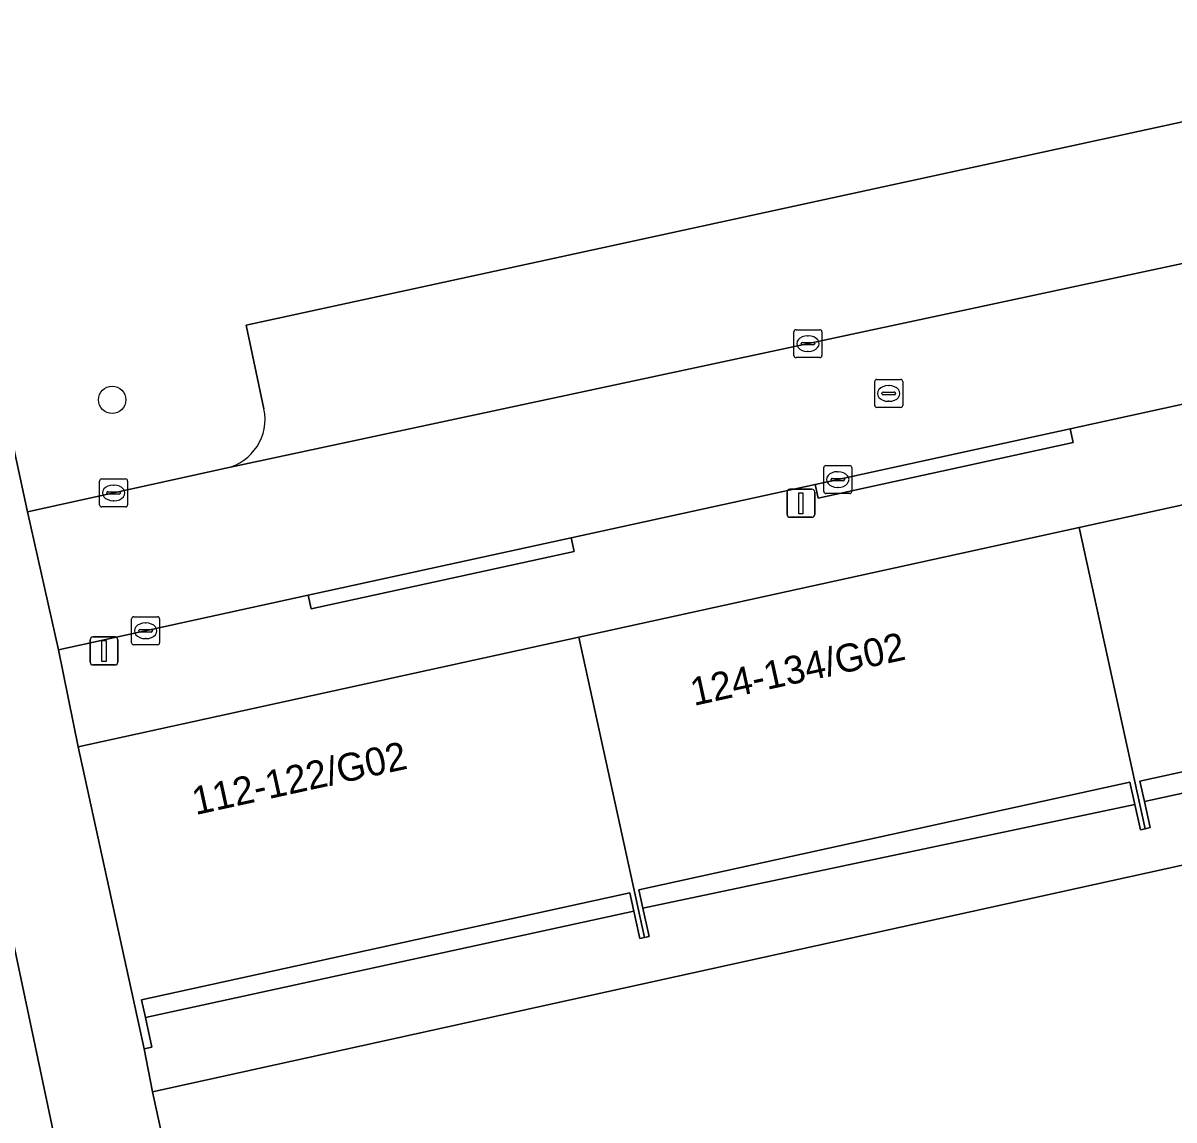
# Model space of a CAD drawing. Extents: x 160030 to 160839, y 385325 to 386450.
# Drawn here: x 160669.44 to 160710.58, y 385751.4 to 385790.63 of the extents above; entities that cross this region are included whole.
import ezdxf

# ---------------------------------------------------------------- set-up
doc = ezdxf.new("R2010")
doc.units = 0
for name, color, linetype in [('IMGEO_Boom', 7, 'Continuous'), ('IMGEO_Groenvoorziening', 7, 'Continuous'), ('IMGEO_Kolk', 7, 'Continuous'), ('IMGEO_Lichtmast', 7, 'Continuous'), ('IMGEO_Pand', 7, 'Continuous'), ('IMGEO_Pand_nummerreeks', 7, 'Continuous'), ('IMGEO_Parkeervlak_open', 7, 'Continuous'), ('IMGEO_Rijbaan_lokaal_open', 7, 'Continuous'), ('IMGEO_Rioolput', 7, 'Continuous'), ('IMGEO_Voetpad_open', 7, 'Continuous')]:
    doc.layers.add(name, color=color, linetype=linetype)

msp = doc.modelspace()

# ---------------------------------------------------------------- linework, layer by layer
at = {"layer": 'IMGEO_Boom'}
msp.add_circle((160672.622, 385777.151), 0.489, dxfattribs=at)
at = {"layer": 'IMGEO_Groenvoorziening'}
for points in [[(160677.412, 385779.817), (160722.678, 385789.653), (160723.694, 385784.762), (160724.682, 385780.005), (160724.721, 385779.83), (160729.622, 385780.885), (160726.856, 385793.922), (160724.458, 385804.347), (160713.942, 385801.927), (160665.65, 385791.386), (160669.602, 385773.141), (160676.688, 385774.707)], [(160678.05, 385776.824), (160677.412, 385779.817)], [(160728.062, 385750), (160730.705, 385750.562), (160730.817, 385750), (160731.652, 385745.804), (160733.2, 385741.066), (160733.243, 385740.892), (160737.979, 385741.913), (160732.939, 385765.276), (160712.724, 385760.915), (160674.065, 385752.406), (160674.586, 385750), (160678.026, 385734.12), (160686.598, 385736.065)]]:
    msp.add_lwpolyline(points, dxfattribs=at)
msp.add_arc((160676.302, 385776.452), 1.787, 282.4706, 12.0179, dxfattribs=at)
at = {"layer": 'IMGEO_Kolk'}
for p, q in [((160696.995, 385778.733), (160696.995, 385779.585)), ((160697.07, 385779.659), (160697.922, 385779.659)), ((160697.483, 385779.439), (160697.508, 385779.439)), ((160697.996, 385779.585), (160697.996, 385778.733)), ((160697.254, 385779.153), (160697.254, 385779.165)), ((160697.692, 385779.116), (160697.294, 385779.116)), ((160697.297, 385779.202), (160697.695, 385779.202)), ((160697.506, 385778.879), (160697.481, 385778.879)), ((160697.738, 385779.165), (160697.738, 385779.153)), ((160697.922, 385778.659), (160697.07, 385778.659)), ((160698.138, 385774.8), (160698.99, 385774.8)), ((160698.063, 385773.874), (160698.063, 385774.726)), ((160698.551, 385774.58), (160698.576, 385774.58)), ((160699.064, 385774.726), (160699.064, 385773.874)), ((160672.176, 385773.396), (160672.176, 385774.248)), ((160672.251, 385774.322), (160673.103, 385774.322)), ((160672.664, 385774.102), (160672.689, 385774.102)), ((160673.177, 385774.248), (160673.177, 385773.396)), ((160698.322, 385774.294), (160698.322, 385774.306)), ((160698.76, 385774.257), (160698.362, 385774.257)), ((160698.365, 385774.343), (160698.763, 385774.343)), ((160698.574, 385774.02), (160698.549, 385774.02)), ((160698.806, 385774.306), (160698.806, 385774.294)), ((160672.435, 385773.816), (160672.435, 385773.828)), ((160672.873, 385773.779), (160672.475, 385773.779)), ((160672.478, 385773.865), (160672.876, 385773.865)), ((160672.687, 385773.542), (160672.662, 385773.542)), ((160672.919, 385773.828), (160672.919, 385773.816)), ((160698.99, 385773.8), (160698.138, 385773.8)), ((160673.103, 385773.322), (160672.251, 385773.322)), ((160673.32, 385768.465), (160673.32, 385769.317)), ((160673.395, 385769.391), (160674.247, 385769.391)), ((160673.808, 385769.171), (160673.833, 385769.171)), ((160674.321, 385769.317), (160674.321, 385768.465)), ((160673.579, 385768.885), (160673.579, 385768.897)), ((160674.017, 385768.848), (160673.619, 385768.848)), ((160673.622, 385768.934), (160674.02, 385768.934)), ((160673.831, 385768.611), (160673.806, 385768.611)), ((160674.063, 385768.897), (160674.063, 385768.885)), ((160674.247, 385768.391), (160673.395, 385768.391))]:
    msp.add_line(p, q, dxfattribs=at)
for points in [[(160696.995, 385778.733), (160696.995, 385779.585)], [(160697.07, 385779.659), (160697.922, 385779.659)], [(160697.996, 385779.585), (160697.996, 385778.733)], [(160697.922, 385778.659), (160697.07, 385778.659)], [(160698.138, 385774.8), (160698.99, 385774.8)], [(160698.063, 385773.874), (160698.063, 385774.726)], [(160699.064, 385774.726), (160699.064, 385773.874)], [(160672.176, 385773.396), (160672.176, 385774.248)], [(160672.251, 385774.322), (160673.103, 385774.322)], [(160673.177, 385774.248), (160673.177, 385773.396)], [(160698.99, 385773.8), (160698.138, 385773.8)], [(160673.103, 385773.322), (160672.251, 385773.322)], [(160673.32, 385768.465), (160673.32, 385769.317)], [(160673.395, 385769.391), (160674.247, 385769.391)], [(160674.321, 385769.317), (160674.321, 385768.465)], [(160674.247, 385768.391), (160673.395, 385768.391)]]:
    msp.add_lwpolyline(points, dxfattribs=at)
for centre, radius, start, end in [((160697.072, 385779.583), 0.0765, 91.552, 178.448), ((160697.072, 385779.583), 0.0765, 91.552, 178.448), ((160697.92, 385779.583), 0.0765, 1.552, 88.448), ((160697.92, 385779.583), 0.0765, 1.552, 88.448), ((160697.294, 385779.162), 0.0403, 85.8775, 175.7526), ((160697.291, 385779.152), 0.0366, 178.938, 274.7102), ((160697.695, 385779.159), 0.043, 264.8664, 352.4533), ((160697.699, 385779.164), 0.0386, 1.7309, 96.639), ((160697.072, 385778.735), 0.0765, 181.552, 268.448), ((160697.072, 385778.735), 0.0765, 181.552, 268.448), ((160697.92, 385778.735), 0.0765, 271.552, 358.448), ((160697.92, 385778.735), 0.0765, 271.552, 358.448), ((160698.14, 385774.724), 0.0765, 91.552, 178.448), ((160698.14, 385774.724), 0.0765, 91.552, 178.448), ((160698.988, 385774.724), 0.0765, 1.552, 88.448), ((160698.988, 385774.724), 0.0765, 1.552, 88.448), ((160672.253, 385774.246), 0.0765, 91.552, 178.448), ((160672.253, 385774.246), 0.0765, 91.552, 178.448), ((160673.101, 385774.246), 0.0765, 1.552, 88.448), ((160673.101, 385774.246), 0.0765, 1.552, 88.448), ((160698.362, 385774.303), 0.0403, 85.8775, 175.7526), ((160698.359, 385774.293), 0.0366, 178.938, 274.7102), ((160698.763, 385774.3), 0.043, 264.8664, 352.4533), ((160698.767, 385774.305), 0.0386, 1.7309, 96.639), ((160672.475, 385773.825), 0.0403, 85.8775, 175.7526), ((160672.472, 385773.815), 0.0366, 178.938, 274.7102), ((160672.876, 385773.822), 0.043, 264.8664, 352.4533), ((160672.88, 385773.827), 0.0386, 1.7309, 96.639), ((160698.14, 385773.876), 0.0765, 181.552, 268.448), ((160698.14, 385773.876), 0.0765, 181.552, 268.448), ((160698.988, 385773.876), 0.0765, 271.552, 358.448), ((160698.988, 385773.876), 0.0765, 271.552, 358.448), ((160672.253, 385773.398), 0.0765, 181.552, 268.448), ((160672.253, 385773.398), 0.0765, 181.552, 268.448), ((160673.101, 385773.398), 0.0765, 271.552, 358.448), ((160673.101, 385773.398), 0.0765, 271.552, 358.448), ((160673.397, 385769.315), 0.0765, 91.552, 178.448), ((160673.397, 385769.315), 0.0765, 91.552, 178.448), ((160674.245, 385769.315), 0.0765, 1.552, 88.448), ((160674.245, 385769.315), 0.0765, 1.552, 88.448), ((160673.619, 385768.894), 0.0403, 85.8775, 175.7526), ((160673.616, 385768.884), 0.0366, 178.938, 274.7102), ((160674.02, 385768.891), 0.043, 264.8664, 352.4533), ((160674.024, 385768.896), 0.0386, 1.7309, 96.639), ((160673.397, 385768.467), 0.0765, 181.552, 268.448), ((160673.397, 385768.467), 0.0765, 181.552, 268.448), ((160674.245, 385768.467), 0.0765, 271.552, 358.448), ((160674.245, 385768.467), 0.0765, 271.552, 358.448)]:
    msp.add_arc(centre, radius, start, end, dxfattribs=at)
for centre, major_axis, ratio, start_param, end_param in [((160697.482, 385779.159), (-0.387, 0.002), 0.722429, 4.712389, 7.853982), ((160697.507, 385779.159), (-0.39, 0.002), 0.717154, 1.570796, 4.712389), ((160698.55, 385774.3), (-0.387, 0.002), 0.722429, 4.712389, 7.853982), ((160698.575, 385774.3), (-0.39, 0.002), 0.717154, 1.570796, 4.712389), ((160672.663, 385773.822), (-0.387, 0.002), 0.722429, 4.712389, 7.853982), ((160672.688, 385773.822), (-0.39, 0.002), 0.717154, 1.570796, 4.712389), ((160673.807, 385768.891), (-0.387, 0.002), 0.722429, 4.712389, 7.853982), ((160673.832, 385768.891), (-0.39, 0.002), 0.717154, 1.570796, 4.712389)]:
    msp.add_ellipse(centre, major_axis=major_axis, ratio=ratio, start_param=start_param, end_param=end_param, dxfattribs=at)
at = {"layer": 'IMGEO_Lichtmast'}
for p, q in [((160696.849, 385773.952), (160697.639, 385773.952)), ((160697.639, 385773.952), (160696.849, 385773.952)), ((160696.749, 385773.052), (160696.749, 385773.852)), ((160696.749, 385773.852), (160696.749, 385773.052)), ((160697.739, 385773.852), (160697.739, 385773.052)), ((160697.739, 385773.052), (160697.739, 385773.852)), ((160697.639, 385772.952), (160696.849, 385772.952)), ((160696.849, 385772.952), (160697.639, 385772.952)), ((160671.936, 385768.671), (160672.726, 385768.671)), ((160672.726, 385768.671), (160671.936, 385768.671)), ((160671.836, 385767.771), (160671.836, 385768.571)), ((160671.836, 385768.571), (160671.836, 385767.771)), ((160672.826, 385768.571), (160672.826, 385767.771)), ((160672.826, 385767.771), (160672.826, 385768.571)), ((160672.726, 385767.671), (160671.936, 385767.671)), ((160671.936, 385767.671), (160672.726, 385767.671))]:
    msp.add_line(p, q, dxfattribs=at)
for points in [[(160697.169, 385773.827), (160697.319, 385773.827), (160697.319, 385773.077), (160697.169, 385773.077), (160697.169, 385773.827)], [(160672.256, 385768.546), (160672.406, 385768.546), (160672.406, 385767.796), (160672.256, 385767.796), (160672.256, 385768.546)]]:
    msp.add_lwpolyline(points, dxfattribs=at)
for centre, start, end in [((160696.849, 385773.852), 90, 180), ((160696.849, 385773.852), 90, 180), ((160697.639, 385773.852), 0, 90), ((160697.639, 385773.852), 360, 90), ((160696.849, 385773.052), 180, 270), ((160696.849, 385773.052), 180, 270), ((160697.639, 385773.052), 270, 0), ((160697.639, 385773.052), 270, 0), ((160671.936, 385768.571), 90, 180), ((160671.936, 385768.571), 90, 180), ((160672.726, 385768.571), 0, 90), ((160672.726, 385768.571), 360, 90), ((160671.936, 385767.771), 180, 270), ((160671.936, 385767.771), 180, 270), ((160672.726, 385767.771), 270, 0), ((160672.726, 385767.771), 270, 0)]:
    msp.add_arc(centre, 0.1, start, end, dxfattribs=at)
at = {"layer": 'IMGEO_Pand'}
for points in [[(160727.189, 385767.426), (160727.355, 385766.669), (160727.547, 385765.794), (160727.864, 385765.864), (160727.794, 385766.182), (160726.724, 385771.068), (160725.513, 385776.594), (160707.197, 385772.58), (160709.557, 385761.814), (160709.731, 385761.852), (160709.526, 385762.785), (160709.365, 385763.52)], [(160689.303, 385768.659), (160691.655, 385757.919), (160691.821, 385757.956), (160691.599, 385758.969), (160691.453, 385759.632), (160709.009, 385763.478), (160709.184, 385762.678), (160709.382, 385761.776), (160709.557, 385761.814), (160707.197, 385772.58)], [(160673.77, 385753.939), (160674.043, 385753.999), (160673.81, 385755.063), (160673.671, 385755.698), (160691.13, 385759.524), (160691.273, 385758.871), (160691.489, 385757.883), (160691.655, 385757.919), (160689.303, 385768.659), (160671.404, 385764.737)]]:
    msp.add_lwpolyline(points, close=True, dxfattribs=at)
at = {"layer": 'IMGEO_Parkeervlak_open'}
msp.add_lwpolyline([(160676.688, 385774.707), (160723.694, 385784.762), (160722.678, 385789.653), (160677.412, 385779.817), (160678.05, 385776.824)], dxfattribs=at)
msp.add_arc((160676.302, 385776.452), 1.787, 282.4706, 12.0179, dxfattribs=at)
at = {"layer": 'IMGEO_Rijbaan_lokaal_open'}
msp.add_lwpolyline([(160689.029, 385772.215), (160697.75, 385774.12), (160706.875, 385776.114), (160715.634, 385778.028), (160724.682, 385780.005), (160723.694, 385784.762), (160676.688, 385774.707), (160669.602, 385773.141), (160670.708, 385768.212), (160679.631, 385770.162)], close=True, dxfattribs=at)
msp.add_lwpolyline([(160672.533, 385742.056), (160671.093, 385748.229), (160667.272, 385766.306), (160666.9, 385768.069), (160665.832, 385773.077), (160664.44, 385779.608)], dxfattribs=at)
at = {"layer": 'IMGEO_Rioolput'}
for p, q in [((160699.883, 385776.952), (160699.883, 385777.804)), ((160699.958, 385777.878), (160700.81, 385777.878)), ((160700.371, 385777.658), (160700.396, 385777.658)), ((160700.884, 385777.804), (160700.884, 385776.952)), ((160700.142, 385777.372), (160700.142, 385777.384)), ((160700.58, 385777.335), (160700.182, 385777.335)), ((160700.185, 385777.421), (160700.583, 385777.421)), ((160700.626, 385777.384), (160700.626, 385777.372)), ((160700.81, 385776.878), (160699.958, 385776.878)), ((160700.394, 385777.098), (160700.369, 385777.098))]:
    msp.add_line(p, q, dxfattribs=at)
for points in [[(160699.883, 385776.952), (160699.883, 385777.804)], [(160699.958, 385777.878), (160700.81, 385777.878)], [(160700.884, 385777.804), (160700.884, 385776.952)], [(160700.81, 385776.878), (160699.958, 385776.878)]]:
    msp.add_lwpolyline(points, dxfattribs=at)
for centre, radius, start, end in [((160699.96, 385777.802), 0.0765, 91.552, 178.448), ((160699.96, 385777.802), 0.0765, 91.552, 178.448), ((160700.808, 385777.802), 0.0765, 1.552, 88.448), ((160700.808, 385777.802), 0.0765, 1.552, 88.448), ((160700.182, 385777.381), 0.0403, 85.8775, 175.7526), ((160700.179, 385777.371), 0.0366, 178.938, 274.7102), ((160700.583, 385777.378), 0.043, 264.8664, 352.4533), ((160700.587, 385777.383), 0.0386, 1.7309, 96.639), ((160699.96, 385776.954), 0.0765, 181.552, 268.448), ((160699.96, 385776.954), 0.0765, 181.552, 268.448), ((160700.808, 385776.954), 0.0765, 271.552, 358.448), ((160700.808, 385776.954), 0.0765, 271.552, 358.448)]:
    msp.add_arc(centre, radius, start, end, dxfattribs=at)
for centre, major_axis, ratio, start_param, end_param in [((160700.37, 385777.378), (-0.387, 0.002), 0.722429, 4.712389, 7.853982), ((160700.395, 385777.378), (-0.39, 0.002), 0.717154, 1.570796, 4.712389)]:
    msp.add_ellipse(centre, major_axis=major_axis, ratio=ratio, start_param=start_param, end_param=end_param, dxfattribs=at)
at = {"layer": 'IMGEO_Voetpad_open'}
for points in [[(160682.511, 385713.385), (160682.177, 385714.942), (160679.807, 385725.753), (160679.113, 385729.182), (160678.026, 385734.12), (160674.586, 385750), (160674.065, 385752.406), (160673.77, 385753.939), (160671.404, 385764.737), (160670.708, 385768.212), (160669.602, 385773.141), (160665.65, 385791.386), (160665.19, 385793.459), (160662.817, 385804.033), (160661.934, 385807.453), (160660.893, 385812.227), (160666.128, 385813.384)], [(160664.44, 385779.608), (160665.832, 385773.077), (160665.994, 385773.111), (160666.52, 385773.222), (160667.983, 385766.456), (160667.494, 385766.353), (160667.272, 385766.306), (160671.093, 385748.229), (160672.533, 385742.056), (160674.251, 385734.098), (160674.522, 385734.157), (160675.011, 385734.261), (160676.472, 385727.541), (160675.983, 385727.437), (160675.702, 385727.376), (160678.905, 385712.543), (160679.899, 385708.484)]]:
    msp.add_lwpolyline(points, dxfattribs=at)
for points in [[(160725.513, 385776.594), (160730.313, 385777.627), (160729.622, 385780.885), (160724.721, 385779.83), (160724.79, 385779.517), (160715.742, 385777.54), (160715.634, 385778.028), (160706.875, 385776.114), (160706.983, 385775.626), (160697.858, 385773.632), (160697.75, 385774.12), (160689.029, 385772.215), (160689.137, 385771.727), (160679.739, 385769.674), (160679.631, 385770.162), (160670.708, 385768.212), (160671.404, 385764.737), (160689.303, 385768.659), (160707.197, 385772.58)], [(160697.75, 385774.12), (160697.858, 385773.632), (160706.983, 385775.626), (160706.875, 385776.114)], [(160689.029, 385772.215), (160679.631, 385770.162), (160679.739, 385769.674), (160689.137, 385771.727)], [(160727.355, 385766.669), (160727.189, 385767.426), (160709.365, 385763.52), (160709.526, 385762.785)], [(160732.939, 385765.276), (160732.524, 385767.202), (160727.794, 385766.182), (160727.864, 385765.864), (160727.547, 385765.794), (160727.355, 385766.669), (160709.526, 385762.785), (160709.731, 385761.852), (160709.557, 385761.814), (160709.382, 385761.776), (160709.184, 385762.678), (160691.599, 385758.969), (160691.821, 385757.956), (160691.655, 385757.919), (160691.489, 385757.883), (160691.273, 385758.871), (160673.81, 385755.063), (160674.043, 385753.999), (160673.77, 385753.939), (160674.065, 385752.406), (160712.724, 385760.915)], [(160709.184, 385762.678), (160709.009, 385763.478), (160691.453, 385759.632), (160691.599, 385758.969)], [(160691.273, 385758.871), (160691.13, 385759.524), (160673.671, 385755.698), (160673.81, 385755.063)]]:
    msp.add_lwpolyline(points, close=True, dxfattribs=at)

# ---------------------------------------------------------------- texts
at = {"layer": 'IMGEO_Pand_nummerreeks'}
for s, p in [('124-134/G02', (160693.417, 385766.203)), ('112-122/G02', (160675.603, 385762.299))]:
    msp.add_text(s, height=1, rotation=12.36, dxfattribs=at).set_placement(p)

doc.saveas('drawing.dxf')
